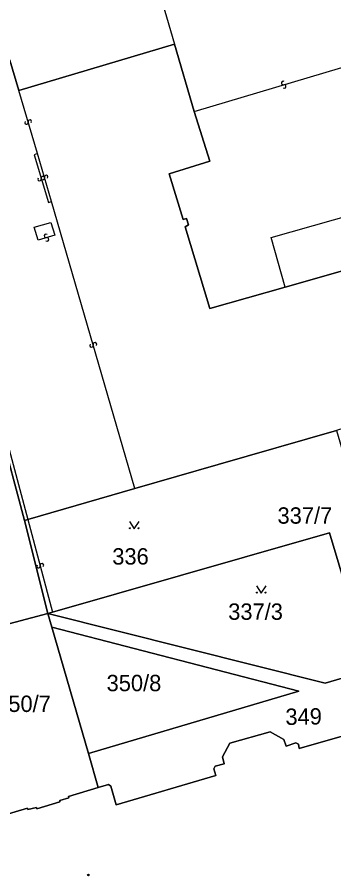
# Model space of a CAD drawing. Extents: x -600309 to -598967, y -1161267 to -1160292.
# Drawn here: x -599580.1 to -599547.1, y -1160726.8 to -1160637.6 of the extents above; entities that cross this region are included whole.
import ezdxf

# ---------------------------------------------------------------- set-up
doc = ezdxf.new("R2010")
doc.units = 0
for name, color, linetype in [('Level 1', 7, 'Continuous'), ('Level 13', 7, 'Continuous'), ('Level 3', 7, 'Continuous'), ('Level 4', 7, 'Continuous'), ('Level 5', 7, 'Continuous'), ('Level 57', 7, 'Continuous'), ('Level 60', 7, 'Continuous')]:
    doc.layers.add(name, color=color, linetype=linetype)

msp = doc.modelspace()

# ---------------------------------------------------------------- linework, layer by layer
at = {"layer": 'Level 1'}
for points in [[(-599579.88, -1160645.2), (-599580.8, -1160642.03), (-599589.78, -1160611.21)], [(-599563.68, -1160640.36), (-599579.88, -1160645.2)], [(-599563.68, -1160640.36), (-599561.63, -1160647.36)], [(-599591.46, -1160644.28), (-599579.29, -1160689.88)], [(-599552.17, -1160665.61), (-599560, -1160667.85), (-599562.57, -1160659.36), (-599562.23, -1160659.14), (-599562.43, -1160658.49), (-599562.8, -1160658.61), (-599564.23, -1160653.86), (-599560.03, -1160652.54), (-599561.63, -1160647.36)], [(-599533.84, -1160660.38), (-599552.17, -1160665.61)], [(-599567.8, -1160686.54), (-599559.15, -1160684.05), (-599546.83, -1160680.51)], [(-599578.94, -1160689.77), (-599567.8, -1160686.54)], [(-599579.29, -1160689.88), (-599578.94, -1160689.77)], [(-599576.85, -1160699.53), (-599579.29, -1160689.88)], [(-599541.53, -1160704.88), (-599543.81, -1160702.68), (-599544.67, -1160700.89), (-599547.58, -1160691.15), (-599556.41, -1160693.69), (-599576.37, -1160699.4)], [(-599576.37, -1160699.4), (-599576.85, -1160699.53)], [(-599580.27, -1160700.43), (-599576.85, -1160699.53)], [(-599576.44, -1160700.95), (-599576.85, -1160699.53)], [(-599541.53, -1160704.88), (-599548.03, -1160706.8), (-599576.85, -1160699.53)], [(-599572.65, -1160714.08), (-599576.44, -1160700.95)], [(-599572.65, -1160714.08), (-599550.75, -1160707.61), (-599576.44, -1160700.95)], [(-599571.63, -1160717.64), (-599570.57, -1160717.32), (-599570.31, -1160717.5), (-599569.74, -1160719.44), (-599559.39, -1160716.38), (-599559.6, -1160715.69), (-599559.45, -1160715.41), (-599558.52, -1160715.17), (-599558.71, -1160714.44), (-599557.92, -1160713.02), (-599553.73, -1160711.84), (-599552.31, -1160712.63), (-599552.06, -1160713.33), (-599551.08, -1160712.98), (-599550.8, -1160713.14), (-599550.72, -1160713.58), (-599545.77, -1160712.15), (-599545.5, -1160712.24), (-599545.41, -1160712.49), (-599539.82, -1160710.92), (-599537.78, -1160718)], [(-599571.63, -1160717.64), (-599572.65, -1160714.08)], [(-599583.37, -1160721.32), (-599583.22, -1160721.03), (-599578.97, -1160719.78), (-599578.93, -1160719.91), (-599578.05, -1160719.7), (-599578, -1160719.86), (-599575.6, -1160719.11), (-599575.63, -1160718.97), (-599574.69, -1160718.69), (-599574.72, -1160718.58), (-599571.63, -1160717.64)]]:
    msp.add_lwpolyline(points, dxfattribs=at)
at = {"layer": 'Level 13'}
for centre, start, end in [((-599552.381, -1160644.403), 53.98716, 286.08516), ((-599552.278, -1160644.757), 233.7727, 106.3627), ((-599579.087, -1160648.521), 143.89499, 15.99299), ((-599578.733, -1160648.418), 323.68054, 196.27054), ((-599577.727, -1160654.392), 143.6981, 16.2881), ((-599577.387, -1160654.28), 143.74355, 15.84154), ((-599577.373, -1160654.289), 323.91256, 196.01056), ((-599577.033, -1160654.179), 323.52909, 196.11909), ((-599577.05, -1160660.303), 53.10368, 285.69368), ((-599576.951, -1160660.658), 233.31813, 105.41613), ((-599572.318, -1160671.67), 143.59679, 15.69479), ((-599571.963, -1160671.569), 323.38234, 195.97234), ((-599577.838, -1160694.627), 142.1008, 14.6908), ((-599577.481, -1160694.534), 322.31526, 194.41326)]:
    msp.add_arc(centre, 0.184, start, end, dxfattribs=at)
at = {"layer": 'Level 3'}
for points in [[(-599568.61, -1160623.54), (-599563.68, -1160640.36)], [(-599561.63, -1160647.36), (-599543.03, -1160641.81)], [(-599591.46, -1160644.28), (-599591.16, -1160644.14), (-599578.94, -1160689.77)], [(-599577.94, -1160651.74), (-599579.88, -1160645.2)], [(-599552.17, -1160665.61), (-599553.63, -1160660.48), (-599538.59, -1160656.19), (-599541.98, -1160645.2)], [(-599577.94, -1160651.74), (-599578.28, -1160651.86), (-599576.81, -1160656.81), (-599576.48, -1160656.71)], [(-599576.48, -1160656.71), (-599577.94, -1160651.74)], [(-599567.8, -1160686.54), (-599576.48, -1160656.71)], [(-599578.29, -1160659.39), (-599576.54, -1160658.91), (-599576.12, -1160660.23), (-599577.87, -1160660.73), (-599578.29, -1160659.39)], [(-599578.94, -1160689.77), (-599576.37, -1160699.4)]]:
    msp.add_lwpolyline(points, dxfattribs=at)
at = {"layer": 'Level 5'}
for points in [[(-599568.371, -1160689.99), (-599567.87, -1160690.74), (-599567.37, -1160689.99)], [(-599555.161, -1160696.67), (-599554.66, -1160697.42), (-599554.16, -1160696.67)]]:
    msp.add_lwpolyline(points, dxfattribs=at)
for centre, radius in [((-599568.32, -1160690.69), 0.05), ((-599567.421, -1160690.69), 0.05), ((-599555.11, -1160697.37), 0.05), ((-599554.211, -1160697.37), 0.05), ((-599572.65, -1160726.72), 0.09), ((-599572.65, -1160726.72), 0.0521)]:
    msp.add_circle(centre, radius, dxfattribs=at)
at = {"layer": 'Level 60'}
for points in [[(-599486.98, -1160631.57), (-599531.91, -1160644.78), (-599527.83, -1160658.63), (-599533.84, -1160660.38), (-599552.17, -1160665.61), (-599560, -1160667.85), (-599562.57, -1160659.36), (-599562.23, -1160659.14), (-599562.43, -1160658.49), (-599562.8, -1160658.61), (-599564.23, -1160653.86), (-599560.03, -1160652.54), (-599561.63, -1160647.36), (-599563.68, -1160640.36), (-599579.88, -1160645.2), (-599580.8, -1160642.03), (-599589.78, -1160611.21)], [(-599599.65, -1160614.19), (-599591.46, -1160644.28), (-599579.29, -1160689.88), (-599576.85, -1160699.53), (-599580.27, -1160700.43), (-599584.61, -1160701.58), (-599585.9, -1160701.92), (-599586.57, -1160699.54), (-599587.65, -1160695.56), (-599589.47, -1160688.88), (-599593.17, -1160675.3), (-599593.78, -1160673.1), (-599593.81, -1160672.98), (-599596.24, -1160663.94), (-599599.73, -1160650.96), (-599600.58, -1160647.77), (-599607.83, -1160620.78)], [(-599485.26, -1160667.63), (-599494.92, -1160670.47), (-599495.04, -1160670.03), (-599502.82, -1160672.37), (-599508.69, -1160674.11), (-599508.18, -1160675.74), (-599507.29, -1160678.81), (-599519.41, -1160682.33), (-599521.92, -1160683.07), (-599523.72, -1160676.99), (-599523.22, -1160676.83), (-599523.53, -1160675.82), (-599524.05, -1160673.93), (-599526.99, -1160674.79), (-599546.64, -1160680.45), (-599546.83, -1160680.51), (-599559.15, -1160684.05), (-599567.8, -1160686.54), (-599578.94, -1160689.77), (-599579.29, -1160689.88), (-599591.46, -1160644.28), (-599599.65, -1160614.19)], [(-599580.8, -1160642.03), (-599579.88, -1160645.2), (-599563.68, -1160640.36), (-599561.63, -1160647.36), (-599560.03, -1160652.54), (-599564.23, -1160653.86), (-599562.8, -1160658.61), (-599562.43, -1160658.49), (-599562.23, -1160659.14), (-599562.57, -1160659.36), (-599560, -1160667.85), (-599552.17, -1160665.61), (-599533.84, -1160660.38)], [(-599545.77, -1160712.15), (-599550.72, -1160713.58), (-599550.8, -1160713.14), (-599551.08, -1160712.98), (-599552.06, -1160713.33), (-599552.31, -1160712.63), (-599553.73, -1160711.84), (-599557.92, -1160713.02), (-599558.71, -1160714.44), (-599558.52, -1160715.17), (-599559.45, -1160715.41), (-599559.6, -1160715.69), (-599559.39, -1160716.38), (-599569.74, -1160719.44), (-599570.31, -1160717.5), (-599570.57, -1160717.32), (-599571.63, -1160717.64), (-599572.65, -1160714.08), (-599550.75, -1160707.61), (-599576.44, -1160700.95), (-599576.85, -1160699.53), (-599548.03, -1160706.8), (-599541.53, -1160704.88)], [(-599583.22, -1160721.03), (-599578.97, -1160719.78), (-599578.93, -1160719.91), (-599578.05, -1160719.7), (-599578, -1160719.86), (-599575.6, -1160719.11), (-599575.63, -1160718.97), (-599574.69, -1160718.69), (-599574.72, -1160718.58), (-599571.63, -1160717.64), (-599570.57, -1160717.32), (-599570.31, -1160717.5), (-599569.74, -1160719.44), (-599559.39, -1160716.38), (-599559.6, -1160715.69), (-599559.45, -1160715.41), (-599558.52, -1160715.17), (-599558.71, -1160714.44), (-599557.92, -1160713.02), (-599553.73, -1160711.84), (-599552.31, -1160712.63), (-599552.06, -1160713.33), (-599551.08, -1160712.98), (-599550.8, -1160713.14), (-599550.72, -1160713.58), (-599545.77, -1160712.15)]]:
    msp.add_lwpolyline(points, dxfattribs=at)
for points in [[(-599579.29, -1160689.88), (-599578.94, -1160689.77), (-599567.8, -1160686.54), (-599559.15, -1160684.05), (-599546.83, -1160680.51), (-599539.85, -1160704.39), (-599541.53, -1160704.88), (-599543.81, -1160702.68), (-599544.67, -1160700.89), (-599547.58, -1160691.15), (-599556.41, -1160693.69), (-599576.37, -1160699.4), (-599576.85, -1160699.53)], [(-599541.53, -1160704.88), (-599548.03, -1160706.8), (-599576.85, -1160699.53), (-599576.37, -1160699.4), (-599556.41, -1160693.69), (-599547.58, -1160691.15), (-599544.67, -1160700.89), (-599543.81, -1160702.68)], [(-599587.39, -1160707.46), (-599588.71, -1160702.76), (-599585.9, -1160701.92), (-599584.61, -1160701.58), (-599580.27, -1160700.43), (-599576.85, -1160699.53), (-599576.44, -1160700.95), (-599572.65, -1160714.08), (-599571.63, -1160717.64), (-599574.72, -1160718.58), (-599574.69, -1160718.69), (-599575.63, -1160718.97), (-599575.6, -1160719.11), (-599578, -1160719.86), (-599578.05, -1160719.7), (-599578.93, -1160719.91), (-599578.97, -1160719.78), (-599583.22, -1160721.03), (-599583.37, -1160721.32), (-599584.24, -1160718.77), (-599587.06, -1160708.65)], [(-599572.65, -1160714.08), (-599576.44, -1160700.95), (-599550.75, -1160707.61)]]:
    msp.add_lwpolyline(points, close=True, dxfattribs=at)

# ---------------------------------------------------------------- texts
at = {"layer": 'Level 4'}
for s, p in [('336', (-599570.16, -1160694.46)), ('337/3', (-599558.1, -1160700.2)), ('350/8', (-599570.75, -1160707.62)), ('350/7', (-599582.24, -1160709.78))]:
    msp.add_text(s, height=1.7, dxfattribs=at).set_placement(p)
msp.add_text('349', height=1.7, rotation=0.80019, dxfattribs=at).set_placement((-599552.14, -1160711.13))
at = {"layer": 'Level 57'}
msp.add_text('337/7', height=1.7, dxfattribs=at).set_placement((-599552.972, -1160690.21))

doc.saveas('drawing.dxf')
